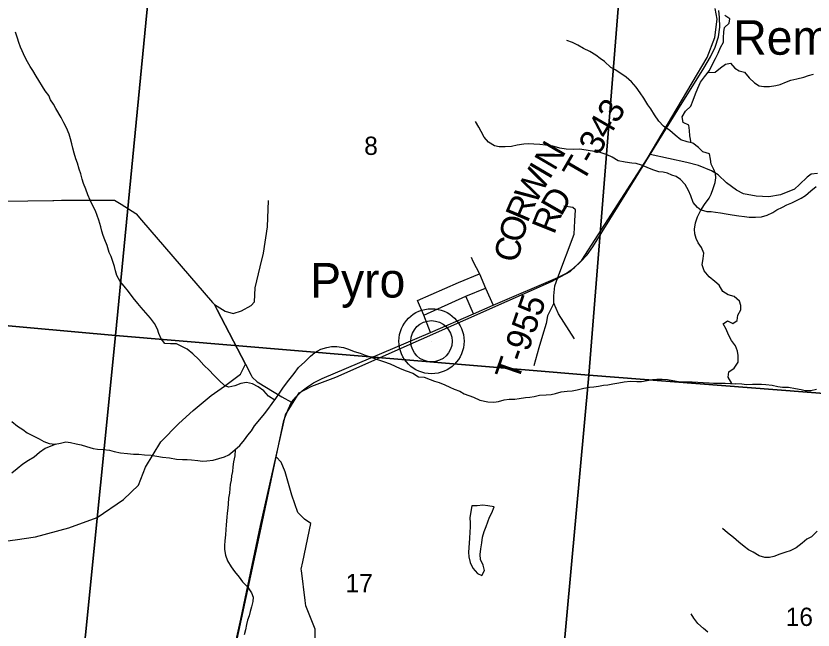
# Model space of a CAD drawing. Extents: x 0 to 42, y 0 to 22.
# Drawn here: x 5.439 to 6.349, y 15.878 to 16.58 of the extents above; entities that cross this region are included whole.
import ezdxf

# ---------------------------------------------------------------- set-up
doc = ezdxf.new("R2010")
doc.units = 0
for name, color, linetype in [('GM_X_County_Road', 7, 'Continuous'), ('GM_X_Major_River', 7, 'Continuous'), ('GM_X_Minor_Lake', 7, 'Continuous'), ('GM_X_Minor_River', 7, 'Continuous'), ('GM_X_Rail_Line', 7, 'Continuous'), ('GM_X_Section', 7, 'Continuous'), ('GM_X_Section_Text', 7, 'Continuous'), ('GM_X_Township_Road', 7, 'Continuous'), ('GM_X_Township_Road_Text', 7, 'Continuous'), ('GM_X_Unincorporated', 7, 'Continuous'), ('GM_X_Unincorporated_Location', 7, 'Continuous'), ('GM_X_Unincorporated_Text', 7, 'Continuous')]:
    doc.layers.add(name, color=color, linetype=linetype)

msp = doc.modelspace()

# ---------------------------------------------------------------- linework, layer by layer
at = {"layer": 'GM_X_County_Road'}
for points in [[(4.98127, 16.59072), (5.03056, 16.58341), (5.09935, 16.574), (5.11864, 16.56977), (5.12763, 16.56607), (5.13979, 16.55814), (5.22669, 16.48533), (5.22982, 16.48317), (5.23441, 16.47912), (5.35743, 16.37064), (5.36063, 16.3678), (5.36629, 16.36788), (5.4806, 16.3695), (5.48196, 16.36953), (5.49053, 16.36957), (5.55017, 16.3699), (5.55134, 16.36991), (5.55871, 16.36516), (5.57543, 16.3544), (5.5758, 16.35416), (5.58201, 16.34697), (5.66325, 16.25295), (5.66548, 16.25033)], [(6.1632, 16.42196), (6.19456, 16.47296), (6.2245, 16.52077), (6.23218, 16.53338), (6.23755, 16.54446), (6.24117, 16.5563), (6.24259, 16.56727), (6.24237, 16.57834), (6.24164, 16.58663)], [(5.69625, 15.89075), (5.71752, 15.99), (5.73594, 16.0763), (5.74483, 16.11775), (5.74669, 16.12302), (5.74965, 16.13048), (5.75349, 16.1387), (5.75875, 16.14506), (5.76577, 16.15175), (5.77159, 16.15658), (5.7786, 16.16107), (5.78825, 16.16579), (5.91207, 16.21854), (5.96119, 16.23981), (5.9839, 16.24968), (6.05759, 16.28137), (6.06735, 16.28642), (6.07656, 16.29289), (6.08369, 16.29925), (6.09126, 16.30736), (6.09762, 16.31658), (6.14697, 16.39608), (6.1632, 16.42196)], [(5.66548, 16.25033), (5.66848, 16.24458), (5.70085, 16.18235)], [(5.70085, 16.18235), (5.70746, 16.16963), (5.7085, 16.16763), (5.71404, 16.16229), (5.74252, 16.14506), (5.75349, 16.1387)], [(5.66596, 15.5183), (5.67212, 15.56176), (5.67387, 15.57481), (5.67464, 15.58479), (5.67585, 15.64784), (5.67716, 15.69171), (5.67991, 15.80115), (5.68078, 15.81026), (5.68166, 15.81969), (5.68396, 15.83438), (5.69625, 15.89075)]]:
    msp.add_lwpolyline(points, dxfattribs=at)
at = {"layer": 'GM_X_Major_River'}
msp.add_lwpolyline([(6.35321, 16.15339), (6.34677, 16.1519), (6.34035, 16.15193), (6.33544, 16.1529), (6.32902, 16.15407), (6.32109, 16.15562), (6.31429, 16.15565), (6.30881, 16.15624), (6.30239, 16.15779), (6.2954, 16.15858), (6.2903, 16.15898), (6.28539, 16.159), (6.27991, 16.15922), (6.2731, 16.15887), (6.268, 16.15927), (6.26101, 16.15987)], dxfattribs=at)
at = {"layer": 'GM_X_Minor_Lake'}
for points in [[(5.95925, 16.02043), (5.95774, 16.01152), (5.95718, 16.00679), (5.95737, 16.0011), (5.95737, 15.99598), (5.957, 15.99068), (5.95662, 15.98291), (5.95644, 15.97817), (5.95587, 15.9723), (5.95569, 15.96756), (5.95607, 15.96207), (5.95758, 15.95581), (5.9606, 15.94899), (5.96589, 15.94293), (5.9708, 15.94066), (5.97401, 15.94634), (5.97291, 15.9509)], [(5.97291, 15.9509), (5.9725, 15.9526), (5.96948, 15.95904), (5.9691, 15.96491), (5.96966, 15.97135), (5.97079, 15.97818), (5.97173, 15.98462), (5.97362, 15.99125), (5.97588, 15.99694), (5.97758, 16.00206), (5.97965, 16.00755), (5.9821, 16.01229), (5.98475, 16.01911), (5.97776, 16.02044), (5.9719, 16.021), (5.96548, 16.02024), (5.95925, 16.02043)]]:
    msp.add_lwpolyline(points, dxfattribs=at)
at = {"layer": 'GM_X_Minor_River'}
for points in [[(6.21, 16.43527), (6.20858, 16.4432), (6.20804, 16.44946), (6.20731, 16.45533), (6.2009, 16.45858), (6.1996, 16.46484), (6.20341, 16.47164), (6.20967, 16.4773), (6.21216, 16.48392), (6.21484, 16.4913), (6.2177, 16.49792), (6.22075, 16.50453), (6.22532, 16.51077), (6.23083, 16.51794), (6.23407, 16.52456), (6.23769, 16.53155), (6.24093, 16.5376), (6.24341, 16.54403), (6.24684, 16.55027), (6.24705, 16.55538), (6.24708, 16.56201), (6.24786, 16.56694), (6.25317, 16.57184), (6.25414, 16.57714), (6.2483, 16.58096)], [(5.73424, 16.14117), (5.72711, 16.14558), (5.72166, 16.15167), (5.71544, 16.15624), (5.70884, 16.15987), (5.70185, 16.16123), (5.69543, 16.16031), (5.68861, 16.1575), (5.68199, 16.1562), (5.67709, 16.15755), (5.67031, 16.16402), (5.66429, 16.1703), (5.65959, 16.17525), (5.65338, 16.18115), (5.64755, 16.18762), (5.64058, 16.19409), (5.63437, 16.19943), (5.62815, 16.20268), (5.62212, 16.20555), (5.61531, 16.20558), (5.6087, 16.20598), (5.60457, 16.21112), (5.60176, 16.21739), (5.60027, 16.22232), (5.59709, 16.22878), (5.59239, 16.23505), (5.58186, 16.24703), (5.57791, 16.25179), (5.57265, 16.25826), (5.56739, 16.26548), (5.56231, 16.27138), (5.55761, 16.27689), (5.55386, 16.28373), (5.55218, 16.28885), (5.55107, 16.29398), (5.54902, 16.30062), (5.54734, 16.30536), (5.54528, 16.31011), (5.54267, 16.31789), (5.54006, 16.32434), (5.53819, 16.32928), (5.5367, 16.3344), (5.53559, 16.33933), (5.53335, 16.34692), (5.53148, 16.35205), (5.52943, 16.35736), (5.5268, 16.36249), (5.52325, 16.36971), (5.52082, 16.37578), (5.51839, 16.38242), (5.51596, 16.38888), (5.51447, 16.39381), (5.51261, 16.39988), (5.51074, 16.40501), (5.50888, 16.41202), (5.5072, 16.41696), (5.50515, 16.4236), (5.50366, 16.42929), (5.50236, 16.43422), (5.50088, 16.43991), (5.49939, 16.44504), (5.49621, 16.45225), (5.4934, 16.45814), (5.49021, 16.46403), (5.48421, 16.47466), (5.4814, 16.47941), (5.47821, 16.48454), (5.47634, 16.48948), (5.47201, 16.4948), (5.46901, 16.49974), (5.46489, 16.50658), (5.46188, 16.51133), (5.45775, 16.51779), (5.45494, 16.52254), (5.45194, 16.52786), (5.44913, 16.5328), (5.44389, 16.54457), (5.44202, 16.55008), (5.44053, 16.55482), (5.43829, 16.56184)], [(6.25646, 16.16017), (6.25235, 16.1673), (6.25314, 16.17336), (6.2592, 16.17769), (6.26358, 16.18449), (6.26361, 16.19207), (6.26288, 16.197), (6.26064, 16.20327), (6.25613, 16.20935), (6.25257, 16.216), (6.24995, 16.22226), (6.24657, 16.22834), (6.2515, 16.23173), (6.25753, 16.22867), (6.26265, 16.23206), (6.26343, 16.23812), (6.26686, 16.24455), (6.2667, 16.24948), (6.26521, 16.25441), (6.25899, 16.25955), (6.2522, 16.26148), (6.24598, 16.2653), (6.24204, 16.27252), (6.23714, 16.27671), (6.23037, 16.28204), (6.22473, 16.28889), (6.22268, 16.29572), (6.22365, 16.30292), (6.22425, 16.30917), (6.22182, 16.31562), (6.21806, 16.32094), (6.21563, 16.32607), (6.21395, 16.33138), (6.2136, 16.33669), (6.21476, 16.3437), (6.21725, 16.35051), (6.22068, 16.35769), (6.22525, 16.36468), (6.23057, 16.37186), (6.23267, 16.37678), (6.23515, 16.38321), (6.23726, 16.39002), (6.23804, 16.39532), (6.23787, 16.40006), (6.236, 16.4048), (6.23282, 16.41088), (6.23209, 16.41676), (6.23079, 16.42283), (6.22343, 16.42494), (6.21816, 16.43008), (6.21176, 16.43485), (6.20534, 16.43639), (6.19798, 16.43851), (6.19177, 16.44403), (6.18555, 16.44937), (6.1782, 16.45414), (6.17294, 16.46003), (6.16805, 16.46707), (6.16374, 16.4741), (6.16055, 16.47885), (6.15604, 16.48626), (6.15173, 16.49253), (6.14722, 16.49899), (6.14195, 16.50508), (6.13555, 16.51041), (6.12839, 16.51537), (6.1233, 16.51862), (6.11821, 16.52148), (6.11087, 16.52814), (6.10598, 16.53177), (6.10089, 16.53539), (6.0941, 16.53959), (6.08694, 16.54322), (6.08053, 16.54704), (6.0745, 16.5501), (6.06789, 16.5524)], [(6.2292, 16.51582), (6.23724, 16.51621), (6.24331, 16.52092), (6.249, 16.52506), (6.25505, 16.52617), (6.25975, 16.52046), (6.26484, 16.51741), (6.27069, 16.51587), (6.27633, 16.50959), (6.28217, 16.50369), (6.28744, 16.50045), (6.29292, 16.49947), (6.29934, 16.49963), (6.30653, 16.50074), (6.31164, 16.50204), (6.31883, 16.50504), (6.32375, 16.50691), (6.33075, 16.50859), (6.33851, 16.51045), (6.344, 16.51213), (6.34967, 16.51381)], [(6.22106, 16.35828), (6.21729, 16.3615), (6.21241, 16.3672), (6.2096, 16.3746), (6.20699, 16.38087), (6.20324, 16.38771), (6.19778, 16.39342), (6.19288, 16.39666), (6.18779, 16.39839), (6.18288, 16.40049), (6.17797, 16.40165), (6.17306, 16.40224), (6.16627, 16.40436), (6.15986, 16.40704), (6.15325, 16.40972), (6.14721, 16.41145), (6.14211, 16.41186), (6.13437, 16.41322), (6.12644, 16.41477), (6.11985, 16.41897), (6.114, 16.42165), (6.10607, 16.42433), (6.10003, 16.42531), (6.09474, 16.42628), (6.08285, 16.42804), (6.07548, 16.4275), (6.06697, 16.42792), (6.05999, 16.42928), (6.05357, 16.4312), (6.04847, 16.43217), (6.04356, 16.43276), (6.03714, 16.43317), (6.03015, 16.43358), (6.0241, 16.43399), (6.01862, 16.43363), (6.01125, 16.43253), (6.00482, 16.43123), (5.99763, 16.43069), (5.99045, 16.43073), (5.98535, 16.43169), (5.97857, 16.43589), (5.97349, 16.4416), (5.96993, 16.44806), (5.96749, 16.453), (5.96374, 16.45965)], [(6.22141, 16.35881), (6.22786, 16.35671), (6.23277, 16.35669), (6.23787, 16.35591), (6.24335, 16.35532), (6.24995, 16.35415), (6.25694, 16.35298), (6.26431, 16.352), (6.27073, 16.35102), (6.27621, 16.35043), (6.28339, 16.35021), (6.29019, 16.35056), (6.29681, 16.35261), (6.30306, 16.35581), (6.30799, 16.35863), (6.31424, 16.36182), (6.31916, 16.36426), (6.32503, 16.3667), (6.33034, 16.36933), (6.33545, 16.37196), (6.34038, 16.37515), (6.34663, 16.38024), (6.35289, 16.38552)], [(5.4339, 16.11693), (5.4403, 16.1116), (5.44633, 16.10778), (5.4516, 16.10378), (5.45839, 16.10034), (5.46499, 16.09709), (5.47065, 16.09384), (5.47668, 16.09173), (5.48329, 16.09075), (5.48935, 16.09205), (5.49578, 16.09335), (5.50088, 16.09295), (5.50729, 16.09141), (5.51296, 16.09005), (5.51919, 16.08832), (5.52692, 16.08601), (5.53183, 16.08523), (5.53826, 16.08483), (5.54562, 16.08384), (5.55072, 16.0825), (5.55789, 16.08114), (5.56601, 16.08016), (5.573, 16.07937), (5.57905, 16.07953), (5.58566, 16.07855), (5.59322, 16.07814), (5.59964, 16.07697), (5.60606, 16.07619), (5.61399, 16.07539), (5.62192, 16.07384), (5.62891, 16.07343), (5.6342, 16.07322), (5.6393, 16.07282), (5.64629, 16.07203), (5.65158, 16.07163), (5.65687, 16.07198), (5.66387, 16.07271), (5.6703, 16.07439), (5.67692, 16.07625), (5.68184, 16.07851), (5.68886, 16.08435), (5.69455, 16.08944), (5.69987, 16.09567), (5.70348, 16.10134), (5.70766, 16.10625), (5.71128, 16.11173), (5.71717, 16.11909), (5.72249, 16.12551), (5.72629, 16.13042), (5.73142, 16.13722), (5.7356, 16.14308), (5.7396, 16.14931), (5.74435, 16.15611), (5.75024, 16.16405), (5.75632, 16.17179), (5.76145, 16.1784), (5.76848, 16.185), (5.77493, 16.1916), (5.78024, 16.19575), (5.78687, 16.19932), (5.79368, 16.20137), (5.79898, 16.20249), (5.80502, 16.20246), (5.81296, 16.20148), (5.81861, 16.19937), (5.82503, 16.19688), (5.83182, 16.19476), (5.83748, 16.19265), (5.84522, 16.18996), (5.85295, 16.18709), (5.85843, 16.18536), (5.86597, 16.18286), (5.87182, 16.17999), (5.87767, 16.1775), (5.88427, 16.17463), (5.89182, 16.17213), (5.89841, 16.16775), (5.90502, 16.16734), (5.91162, 16.16466)], [(5.91162, 16.16466), (5.91672, 16.16274), (5.92219, 16.16139), (5.92861, 16.15871), (5.93445, 16.15603), (5.93936, 16.15392), (5.94558, 16.15143), (5.95048, 16.14837), (5.95614, 16.14664), (5.96124, 16.14454), (5.9684, 16.14109), (5.97765, 16.13916), (5.98446, 16.13875), (5.98994, 16.13948), (5.99637, 16.14135), (6.00205, 16.14227), (6.00847, 16.14243), (6.01339, 16.14298), (6.02057, 16.14427), (6.02549, 16.14444), (6.03059, 16.14536), (6.03684, 16.14685), (6.04421, 16.14739), (6.04988, 16.14774), (6.05499, 16.14885), (6.06161, 16.15072), (6.06822, 16.15126), (6.0739, 16.15199), (6.07976, 16.1531), (6.08733, 16.15496), (6.09376, 16.15588), (6.09867, 16.15624), (6.10416, 16.15716), (6.10964, 16.15828), (6.11475, 16.15882), (6.12061, 16.15974), (6.12723, 16.16104), (6.13347, 16.16196), (6.14065, 16.16287), (6.14802, 16.16265), (6.15331, 16.16263), (6.15974, 16.16355), (6.16579, 16.16466), (6.17071, 16.1652), (6.17694, 16.16498), (6.18299, 16.16477), (6.18884, 16.1636), (6.19545, 16.16244), (6.20093, 16.16222), (6.21114, 16.16218), (6.21756, 16.16177), (6.22379, 16.16136), (6.23059, 16.16095), (6.23551, 16.16074), (6.24193, 16.16071), (6.24873, 16.16068), (6.26101, 16.15987)], [(5.48402, 16.09091), (5.47212, 16.08587), (5.46568, 16.08117), (5.45942, 16.07589), (5.45298, 16.07212), (5.44654, 16.06798), (5.4399, 16.06252), (5.43383, 16.05781)], [(5.68891, 16.08439), (5.68883, 16.07753), (5.68729, 16.07071), (5.68651, 16.06503), (5.68592, 16.05954), (5.68495, 16.05461), (5.68436, 16.04988), (5.6834, 16.04496), (5.68281, 16.04003), (5.68241, 16.03492), (5.68163, 16.02905), (5.68103, 16.0226), (5.68063, 16.01787), (5.68004, 16.01219), (5.67964, 16.00726), (5.67885, 15.99874), (5.67826, 15.99324), (5.67785, 15.98718), (5.67726, 15.98055), (5.67705, 15.97524), (5.67684, 15.97051), (5.67794, 15.96387), (5.68018, 15.95761), (5.68431, 15.95076), (5.68825, 15.94544), (5.69371, 15.93878), (5.69746, 15.93365), (5.7033, 15.92775), (5.70761, 15.9211), (5.70948, 15.91616), (5.70927, 15.91124), (5.70773, 15.90499), (5.7062, 15.89969), (5.70504, 15.89477), (5.70332, 15.88966), (5.70216, 15.88474), (5.70081, 15.87849), (5.69947, 15.873)], [(6.35382, 15.99135), (6.34737, 15.98494), (6.34207, 15.98212), (6.33676, 15.97779), (6.32974, 15.97251), (6.32311, 15.96913), (6.31819, 15.96745), (6.31119, 15.9652), (6.30438, 15.96258), (6.29927, 15.96128), (6.29417, 15.9613), (6.28775, 15.96341), (6.28078, 15.96742), (6.27531, 15.97029), (6.27041, 15.9741), (6.26439, 15.97887), (6.25836, 15.98439), (6.25158, 15.98935), (6.24574, 15.99431)], [(6.22898, 15.87612), (6.22408, 15.88031), (6.21768, 15.88603), (6.21299, 15.89211), (6.20998, 15.89705)]]:
    msp.add_lwpolyline(points, dxfattribs=at)
at = {"layer": 'GM_X_Rail_Line'}
msp.add_lwpolyline([(5.68574, 15.84646), (5.69551, 15.89082), (5.71789, 15.99797), (5.7467, 16.12446), (5.76226, 16.14939), (5.77648, 16.15705), (5.80418, 16.16726), (6.05039, 16.27694), (6.07166, 16.2881), (6.08505, 16.301), (6.1595, 16.41694), (6.22826, 16.53297), (6.23709, 16.5557), (6.2396, 16.57648), (6.23733, 16.58873)], dxfattribs=at)
at = {"layer": 'GM_X_Section'}
for points in [[(5.59959, 16.70229), (5.55229, 16.21494), (5.00319, 16.26475), (5.02417, 16.48692), (5.05068, 16.76119)], [(6.13279, 16.66538), (6.09307, 16.16969), (5.55229, 16.21494), (5.59959, 16.70229)], [(6.13279, 16.66538), (6.66411, 16.63113), (6.61604, 16.129), (6.09307, 16.16969)], [(5.00319, 16.26475), (5.55229, 16.21494), (5.50081, 15.70202), (4.95625, 15.75959), (4.97837, 15.9812)], [(5.55229, 16.21494), (6.09307, 16.16969), (6.04727, 15.6704), (5.50081, 15.70202)], [(6.09307, 16.16969), (6.61604, 16.129), (6.58067, 15.62951), (6.04727, 15.6704)]]:
    msp.add_lwpolyline(points, close=True, dxfattribs=at)
at = {"layer": 'GM_X_Township_Road'}
msp.add_line((5.96119, 16.23981), (5.95242, 16.25988), dxfattribs=at)
for points in [[(6.35407, 16.4004), (6.34712, 16.39933), (6.34231, 16.39612), (6.33375, 16.38756), (6.32787, 16.38248), (6.31209, 16.3758), (6.29873, 16.37366), (6.28402, 16.37446), (6.26958, 16.37687), (6.26156, 16.38115), (6.25033, 16.38944), (6.2407, 16.39879), (6.23308, 16.40321), (6.21824, 16.40922), (6.20501, 16.41283), (6.1632, 16.42196)], [(5.71759, 16.29338), (5.72124, 16.30914), (5.72586, 16.33916), (5.72701, 16.36917)], [(6.07651, 16.21118), (6.05825, 16.2397), (6.05308, 16.25209), (6.0532, 16.26032), (6.05408, 16.27183), (6.05759, 16.28137), (6.07634, 16.33105), (6.07711, 16.34619), (6.07777, 16.3588), (6.07459, 16.36143), (6.06461, 16.36285)], [(5.95865, 16.30452), (5.96037, 16.30014), (5.96821, 16.28565), (5.9749, 16.26909), (5.9839, 16.24968)], [(5.66548, 16.25033), (5.67771, 16.24304), (5.6868, 16.24024), (5.69625, 16.24313), (5.70738, 16.24925), (5.71114, 16.25363), (5.71202, 16.26936), (5.71759, 16.29338)], [(5.91207, 16.21854), (5.90472, 16.23839), (5.89748, 16.25494), (5.94431, 16.27567), (5.96821, 16.28565)], [(5.90472, 16.23839), (5.95242, 16.25988), (5.9749, 16.26909)], [(5.70085, 16.18235), (5.66848, 16.24458), (5.66548, 16.25033)], [(6.05308, 16.25209), (6.04583, 16.23744), (6.04435, 16.22871), (6.04006, 16.21504), (6.03577, 16.20081), (6.03037, 16.18031)], [(5.30616, 15.98027), (5.34735, 15.9763), (5.37777, 15.97345), (5.41124, 15.97807), (5.4378, 15.98154), (5.46089, 15.98501), (5.49899, 15.9954), (5.53131, 16.00695), (5.56133, 16.02773), (5.57865, 16.0439), (5.58673, 16.06468), (5.60405, 16.09354), (5.62483, 16.11432), (5.64099, 16.12933), (5.66178, 16.14665), (5.67678, 16.15704), (5.69526, 16.1709), (5.70085, 16.18235)], [(5.7807, 15.8356), (5.78033, 15.87929), (5.77128, 15.90245), (5.76992, 15.90593), (5.76914, 15.91209), (5.76479, 15.94663), (5.76461, 15.94807), (5.76635, 15.95638), (5.77551, 16.0002), (5.76812, 16.00531), (5.76051, 16.01292), (5.75371, 16.03265), (5.74636, 16.05919), (5.74154, 16.07049), (5.73594, 16.0763)]]:
    msp.add_lwpolyline(points, dxfattribs=at)
at = {"layer": 'GM_X_Unincorporated'}
for radius in [0.0372, 0.02358]:
    msp.add_circle((5.91333, 16.20852), radius, dxfattribs=at)
at = {"layer": 'GM_X_Unincorporated_Location'}
msp.add_line((5.91333, 16.20852), (5.91333, 16.20852), dxfattribs=at)

# ---------------------------------------------------------------- texts
at = {"layer": 'GM_X_Section_Text'}
for s, height, p in [('8', 0.02093, (5.83647, 16.42143)), ('17', 0.020928, (5.81522, 15.92169)), ('16', 0.020928, (6.31793, 15.8831))]:
    msp.add_text(s, height=height, rotation=0.00001, dxfattribs=at).set_placement(p)
at = {"layer": 'GM_X_Township_Road_Text'}
for s, height, rotation, p in [('T-343', 0.028409, 59.77074, (6.08613, 16.38878)), ('N', 0.02841, 59.51727, (6.05394, 16.40217)), ('W', 0.02841, 60.20021, (6.03171, 16.36363)), ('I', 0.02841, 59.52218, (6.04802, 16.39211)), ('D', 0.02841, 60.21581, (6.06152, 16.35033)), ('R', 0.02841, 67.05559, (6.02301, 16.34294)), ('R', 0.02841, 68.28265, (6.05334, 16.3296)), ('O', 0.02841, 75.14648, (6.01694, 16.31978)), ('C', 0.02841, 77.22946, (6.01185, 16.29729)), ('T-955', 0.028409, 70.90137, (6.01211, 16.16159))]:
    msp.add_text(s, height=height, rotation=rotation, dxfattribs=at).set_placement(p)
at = {"layer": 'GM_X_Unincorporated_Text'}
for s, p in [('Rempel', (6.25814, 16.53596)), ('Pyro', (5.7748, 16.25846))]:
    msp.add_text(s, height=0.039489, rotation=0.00001, dxfattribs=at).set_placement(p)

doc.saveas('drawing.dxf')
